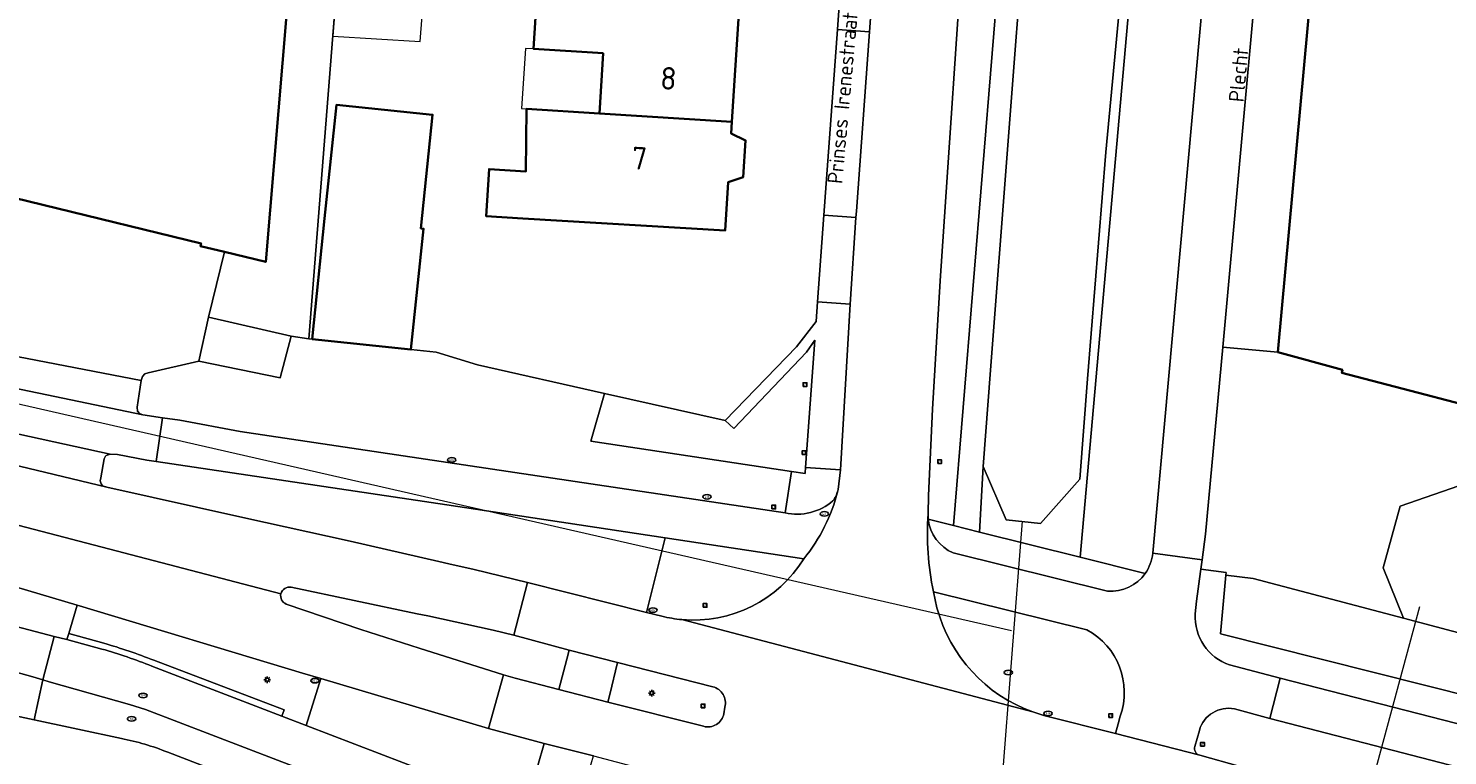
# Model space of a CAD drawing. Header units: metres. Extents: x 149984 to 156489, y 469398 to 478068.
# Tile 343 of 656: x 154304 to 154388, y 472814 to 472858. Entities that reach past the tile are written whole.
import ezdxf
from ezdxf.enums import TextEntityAlignment as Align

# ---------------------------------------------------------------- set-up
doc = ezdxf.new("R2010")
doc.units = ezdxf.units.M
doc.header["$LTSCALE"] = 0.75
for name, color, linetype, lineweight in [('B-WE-GR-BEPLANTING_CULTUUR_HEESTERS-GV', 252, 'Continuous', 18), ('B-WE-IE-MEUBILAIR-S', 252, 'Continuous', 25), ('B-WE-KW-KUNSTWERK_DUIKER-G', 6, 'Continuous', 18), ('B-WE-OG-BEBOUWING-GV', 6, 'Continuous', 35), ('B-WE-OG-BEBOUWING-T18', 1, 'Continuous', 18), ('B-WE-OG-BEBOUWING_LUIFEL-GV', 6, 'Continuous', 18), ('B-WE-OG-TERREIN_BEGROEID-GV', 252, 'Continuous', 18), ('B-WE-OG-TERREIN_ERF-GV', 252, 'Continuous', 18), ('B-WE-OG-TERREIN_OEVER-GV', 252, 'Continuous', 18), ('B-WE-OG-TOPOGRAFIE-T18', 7, 'Continuous', 18), ('B-WE-OG-WATER-GV', 252, 'Continuous', 18), ('B-WE-OG-WATER_MEER-GV', 252, 'Continuous', 18), ('B-WE-OG-WEG-GV', 252, 'Continuous', 18), ('B-WE-VH-GESLOTENVERHARDING_ASFALT-GV', 252, 'Continuous', 18), ('B-WE-VH-OPENVERHARDING_BETONSTRAATSTEEN-GV', 252, 'Continuous', 18), ('B-WE-VH-OPENVERHARDING_STRAATBAKSTEEN-GV', 252, 'Continuous', 18), ('B-WE-VH-OPENVERHARDING_TEGEL-GV', 252, 'Continuous', 18)]:
    doc.layers.add(name, color=color, linetype=linetype, lineweight=lineweight)
doc.styles.add('NLCS-ISO', font='NLCS-ISO.ttf')
doc.styles.add('NLCS-ISO-M500-T18', font='NLCS-ISO.ttf', dxfattribs={"height": 0.9})
doc.styles.add('NLCS-ISO-M750-T18', font='NLCS-ISO.ttf', dxfattribs={"height": 1.35})

# ---------------------------------------------------------------- blocks, each defined once
blk = doc.blocks.new('SIE-MEUBILAIR_BORD_VERKEER-SO')
blk.add_lwpolyline([(-0.5625, -0.5625), (0.5625, -0.5625), (0.5625, 0.5625), (-0.5625, 0.5625)], close=True)
at = {"style": 'NLCS-ISO'}
blk.add_text('vb', height=0.75, dxfattribs=at).set_placement((0, 0), align=Align.MIDDLE_CENTER)
blk = doc.blocks.new('SIE-MEUBILAIR_PAAL_LICHTMAST-SO')
for points in [[(-0.62, 0), (-1, 0)], [(-0.71, 0.71), (-0.44, 0.44)], [(0, 1), (0, 0.62)], [(0.44, 0.44), (0.71, 0.71)], [(1, 0), (0.62, 0)], [(-0.71, -0.71), (-0.44, -0.44)], [(0, -0.62), (0, -1)], [(0.44, -0.44), (0.71, -0.71)]]:
    blk.add_lwpolyline(points)
blk.add_circle((0, 0), 0.5)
blk = doc.blocks.new('SIE-MEUBILAIR_PUT_RIOOLPUT-SO')
blk.add_ellipse((0, 0), major_axis=(1.25, 0), ratio=0.54)
at = {"style": 'NLCS-ISO'}
blk.add_text('ri', height=0.75, dxfattribs=at).set_placement((-0.04, 0.07), align=Align.MIDDLE_CENTER)
blk = doc.blocks.new('SIE-MEUBILAIR_PUT_KOLK-SO')
blk.add_ellipse((0, 0), major_axis=(1.25, 0), ratio=0.54)
at = {"style": 'NLCS-ISO'}
blk.add_text('klk', height=0.75, dxfattribs=at).set_placement((0.03, 0), align=Align.MIDDLE_CENTER)
blk = doc.blocks.new('SIE-MEUBILAIR_PUT_GASPUT-SO')
blk.add_ellipse((0, 0), major_axis=(1.25, 0), ratio=0.54)
at = {"style": 'NLCS-ISO'}
blk.add_text('gas ', height=0.75, dxfattribs=at).set_placement((0.53, 0.16), align=Align.MIDDLE_CENTER)
blk = doc.blocks.new('SIE-MEUBILAIR_PUT_WATERLEIDINGPUT-SO')
blk.add_ellipse((0, 0), major_axis=(1.25, 0), ratio=0.54)
at = {"style": 'NLCS-ISO'}
blk.add_text('wl', height=0.75, dxfattribs=at).set_placement((-0.14, 0), align=Align.MIDDLE_CENTER)
blk = doc.blocks.new('SIE-MEUBILAIR_PUT_BRANDKRAAN-SO')
blk.add_ellipse((0, 0), major_axis=(1.25, 0), ratio=0.54)
at = {"style": 'NLCS-ISO'}
blk.add_text('bk', height=0.75, dxfattribs=at).set_placement((0.03, 0), align=Align.MIDDLE_CENTER)

msp = doc.modelspace()

# ---------------------------------------------------------------- linework, layer by layer
at = {"layer": 'B-WE-GR-BEPLANTING_CULTUUR_HEESTERS-GV', "flags": 128}
msp.add_lwpolyline([(154382.996, 472889.643), (154379.811, 472889.997), (154379.099, 472883.472), (154375.018, 472838.812), (154378.309, 472838.511)], close=True, dxfattribs=at)
for points in [[(154350.038, 472831.301), (154350.061, 472831.613), (154350.614, 472839.23), (154350.124, 472838.516), (154345.765, 472833.953), (154345.25, 472834.416), (154338.035, 472836.045), (154337.208, 472833.177), (154349.211, 472831.373)], [(154349.211, 472831.373), (154350.031, 472831.26)]]:
    msp.add_lwpolyline(points, dxfattribs=at)
at = {"layer": 'B-WE-GR-BEPLANTING_CULTUUR_HEESTERS-GV'}
msp.add_lwpolyline([(154350.031, 472831.26, 0.027756), (154350.038, 472831.301)], format="xyb", dxfattribs=at)
at = {"layer": 'B-WE-KW-KUNSTWERK_DUIKER-G', "flags": 128}
for points in [[(154362.38, 472821.836), (154271.42, 472842.589)], [(154360.566, 472796.663), (154363.033, 472828.398)], [(154378.609, 472792.968), (154386.821, 472823.29)]]:
    msp.add_lwpolyline(points, dxfattribs=at)
at = {"layer": 'B-WE-OG-BEBOUWING-GV', "flags": 128}
msp.add_lwpolyline([(154388.494, 472889.11), (154386.623, 472889.279), (154386.634, 472889.391), (154386.313, 472889.421), (154386.303, 472889.311), (154382.996, 472889.643), (154378.309, 472838.511), (154382.184, 472837.446), (154382.152, 472837.27), (154393.45, 472834.318)], dxfattribs=at)
for points in [[(154287.122, 472851.428), (154294.924, 472849.541), (154294.944, 472849.627), (154294.946, 472849.627), (154313.894, 472845.009), (154313.854, 472844.857), (154315.304, 472844.502), (154317.765, 472843.902), (154319.518, 472864.846), (154314.493, 472865.869), (154314.943, 472871.119), (154306.78, 472873.135), (154307.32, 472878.595), (154296.283, 472881.371), (154294.052, 472875.945), (154291.879, 472870.657), (154290.269, 472864.064), (154289.315, 472864.455), (154288.094, 472861.506), (154288.572, 472861.399), (154288.629, 472861.572), (154289.538, 472861.343)], [(154337.725, 472852.784), (154345.659, 472852.292), (154346.061, 472858.765), (154333.961, 472859.466), (154333.787, 472856.641), (154337.948, 472856.383)], [(154320.546, 472839.282), (154326.45, 472838.663), (154327.205, 472845.892), (154327.051, 472845.908), (154327.752, 472852.706), (154321.992, 472853.3), (154321.291, 472846.505)], [(154337.725, 472852.784), (154333.359, 472853.054), (154333.331, 472849.315), (154331.129, 472849.457), (154330.961, 472846.642), (154333.157, 472846.511), (154345.255, 472845.79), (154345.435, 472848.684), (154346.335, 472848.979), (154346.471, 472851.175), (154345.615, 472851.579), (154345.659, 472852.292)]]:
    msp.add_lwpolyline(points, close=True, dxfattribs=at)
at = {"layer": 'B-WE-OG-BEBOUWING_LUIFEL-GV', "flags": 128}
for points in [[(154322.006, 472860.246), (154321.79, 472857.412), (154327, 472857.09), (154327.216, 472859.924)], [(154333.787, 472856.641), (154333.3, 472856.671), (154333.077, 472853.071), (154333.359, 472853.054), (154337.725, 472852.784), (154337.948, 472856.383)]]:
    msp.add_lwpolyline(points, close=True, dxfattribs=at)
at = {"layer": 'B-WE-OG-TERREIN_BEGROEID-GV', "flags": 128}
for points in [[(154357.403, 472828.517), (154358.912, 472828.14), (154364.118, 472891.678), (154368.184, 472894.628), (154369.253, 472899.72), (154367.628, 472900.159)], [(154370.836, 472826.497), (154375.994, 472883.732), (154377.448, 472897.506), (154369.253, 472899.72), (154368.184, 472894.628), (154370.373, 472894.372), (154372.261, 472891.212), (154366.492, 472826.247)], [(154364.456, 472898.571), (154363.878, 472896.772), (154362.373, 472896.888), (154362.211, 472894.793), (154359.924, 472868.998), (154359.657, 472865.525), (154358.116, 472842.779), (154357.666, 472835.099), (154357.415, 472829.93), (154357.389, 472828.834)], [(154341.661, 472827.414), (154340.555, 472822.943), (154341.472, 472822.715)], [(154349.966, 472826.157), (154341.661, 472827.414)], [(154366.492, 472826.247), (154370.381, 472825.276)], [(154366.894, 472821.899), (154357.709, 472824.181), (154357.925, 472823.225)], [(154309.128, 472815.406), (154303.917, 472816.521), (154301.474, 472817.044), (154302.064, 472814.67), (154303.216, 472807.872), (154300.551, 472796.77)], [(154363.656, 472816.991), (154364.311, 472816.783), (154368.603, 472815.695)], [(154368.603, 472815.695), (154368.769, 472816.281), (154368.884, 472816.734)], [(154440.346, 472797.496), (154437.289, 472799.035), (154433.944, 472800.561), (154430.6, 472801.881), (154426.379, 472803.513), (154422.681, 472804.804), (154419.522, 472805.766), (154415.745, 472806.939), (154411.35, 472808.069), (154407.438, 472809.046), (154403.528, 472810.038), (154399.649, 472811.023), (154395.725, 472812.019), (154389.171, 472813.665), (154377.834, 472816.61), (154375.726, 472817.172)], [(154373.622, 472815.892), (154373.351, 472814.928)], [(154330.921, 472807.281), (154317.8, 472812.305), (154311.904, 472814.586)], [(154373.64, 472814.4), (154373.646, 472814.399), (154376.071, 472813.729), (154379.364, 472812.885), (154379.842, 472812.751), (154386.93, 472810.84), (154392.16, 472809.498), (154432.668, 472795.084), (154438.015, 472792.366), (154442.372, 472789.812), (154446.041, 472787.384), (154449.494, 472784.795), (154452.194, 472782.435), (154473.318, 472760.783), (154477.243, 472756.721), (154478.544, 472755.563)]]:
    msp.add_lwpolyline(points, dxfattribs=at)
for points in [[(154193.852, 472851.329), (154193.843, 472850.271), (154194.986, 472850.013), (154209.968, 472846.335), (154210.144, 472846.292), (154214.811, 472845.063), (154280.847, 472827.883), (154305.116, 472821.508), (154305.876, 472821.317), (154305.977, 472821.684), (154306.475, 472823.387), (154289.3, 472828.473), (154214.658, 472847.849), (154205.707, 472849.948), (154202.239, 472850.639)], [(154375.21, 472825.182), (154376.831, 472824.965), (154385.826, 472822.605), (154384.617, 472825.605), (154385.634, 472829.296), (154395.699, 472832.781), (154393.222, 472833.445), (154393.45, 472834.318), (154382.152, 472837.27), (154382.184, 472837.446), (154378.309, 472838.511), (154375.018, 472838.812), (154373.995, 472827.617), (154373.785, 472826.092), (154373.709, 472825.536), (154375.223, 472825.328)], [(154334.425, 472815.104), (154331.085, 472816.003), (154321.072, 472818.986), (154320.194, 472816.182), (154333.285, 472811.159)]]:
    msp.add_lwpolyline(points, close=True, dxfattribs=at)
at = {"layer": 'B-WE-OG-TERREIN_BEGROEID-GV'}
for points in [[(154357.389, 472828.834, 0.031623), (154357.403, 472828.517)], [(154342.665, 472822.514, 0.28342), (154349.966, 472826.157)], [(154370.381, 472825.276, 0.130154), (154370.836, 472826.497)], [(154341.472, 472822.715, 0.03927), (154342.665, 472822.514)], [(154357.925, 472823.225, 0.246299), (154363.656, 472816.991)], [(154368.884, 472816.734, 0.370206), (154366.894, 472821.899)], [(154375.726, 472817.172, 0.393594), (154373.622, 472815.892)], [(154311.904, 472814.586, 0.046128), (154309.128, 472815.406)], [(154373.351, 472814.928, 0.429726), (154373.64, 472814.4)]]:
    msp.add_lwpolyline(points, format="xyb", dxfattribs=at)
at = {"layer": 'B-WE-OG-TERREIN_ERF-GV', "flags": 128}
for points in [[(154296.283, 472881.371), (154307.32, 472878.595), (154306.78, 472873.135), (154314.943, 472871.119), (154314.493, 472865.869), (154319.518, 472864.846), (154317.765, 472843.902), (154315.304, 472844.502), (154314.348, 472840.606), (154319.296, 472839.458), (154320.344, 472839.303), (154322.006, 472860.246), (154322.352, 472864.791), (154329.182, 472864.369), (154328.916, 472865.9), (154327.916, 472866.285), (154327.018, 472866.893), (154326.639, 472867.501), (154326.466, 472868.008), (154326.366, 472868.572), (154327.041, 472870.779), (154328.12, 472874.307), (154327.641, 472874.447), (154296.354, 472882.542)], [(154345.659, 472852.292), (154345.615, 472851.579), (154346.471, 472851.175), (154346.335, 472848.979), (154345.435, 472848.684), (154345.255, 472845.79), (154333.157, 472846.511), (154330.961, 472846.642), (154331.129, 472849.457), (154333.331, 472849.315), (154333.359, 472853.054), (154337.725, 472852.784), (154337.948, 472856.383), (154333.787, 472856.641), (154333.961, 472859.466), (154346.061, 472858.765)]]:
    msp.add_lwpolyline(points, close=True, dxfattribs=at)
msp.add_lwpolyline([(154322.006, 472860.246), (154320.344, 472839.303), (154320.546, 472839.282), (154321.291, 472846.505), (154321.992, 472853.3), (154327.752, 472852.706), (154327.051, 472845.908), (154327.205, 472845.892), (154326.45, 472838.663), (154327.954, 472838.505), (154330.445, 472837.759), (154338.035, 472836.045), (154345.25, 472834.416), (154349.514, 472838.837), (154350.696, 472840.352), (154350.78, 472841.514), (154351.157, 472846.698), (154351.964, 472857.807), (154352.19, 472860.91)], dxfattribs=at)
at = {"layer": 'B-WE-OG-TERREIN_OEVER-GV', "flags": 128}
for points in [[(154358.912, 472828.14), (154360.477, 472827.749), (154360.683, 472831.666), (154361.127, 472837.436), (154364.26, 472878.08), (154365.233, 472887.632), (154365.557, 472890.978), (154367.839, 472893.158), (154368.184, 472894.628), (154364.118, 472891.678)], [(154366.492, 472826.247), (154372.261, 472891.212), (154370.373, 472894.372), (154368.184, 472894.628), (154367.839, 472893.158), (154369.557, 472892.957), (154371.557, 472890.276), (154371.259, 472887.083), (154369.882, 472870.151), (154368.026, 472850.469), (154366.928, 472836.912), (154366.48, 472830.907), (154364.123, 472828.269), (154362.073, 472828.481), (154360.683, 472831.666), (154360.477, 472827.749)]]:
    msp.add_lwpolyline(points, close=True, dxfattribs=at)
at = {"layer": 'B-WE-OG-WATER-GV', "flags": 128}
msp.add_lwpolyline([(154360.683, 472831.666), (154362.073, 472828.481), (154364.123, 472828.269), (154366.48, 472830.907), (154366.928, 472836.912), (154368.026, 472850.469), (154369.882, 472870.151), (154371.259, 472887.083), (154371.557, 472890.276), (154369.557, 472892.957), (154367.839, 472893.158), (154365.557, 472890.978), (154365.233, 472887.632), (154364.26, 472878.08), (154361.127, 472837.436)], close=True, dxfattribs=at)
at = {"layer": 'B-WE-OG-WATER_MEER-GV', "flags": 128}
msp.add_lwpolyline([(154395.699, 472832.781), (154385.634, 472829.296), (154384.617, 472825.605), (154385.826, 472822.605), (154423.491, 472812.619)], dxfattribs=at)
at = {"layer": 'B-WE-OG-WEG-GV', "flags": 128}
msp.add_lwpolyline([(154423.491, 472812.619), (154385.826, 472822.605), (154376.831, 472824.965), (154375.21, 472825.182), (154374.89, 472821.659), (154396.286, 472816.272)], dxfattribs=at)
at = {"layer": 'B-WE-VH-GESLOTENVERHARDING_ASFALT-GV', "flags": 128}
for points in [[(154319.29, 472824.445), (154326.832, 472822.868), (154327.472, 472822.738), (154331.381, 472821.885), (154332.605, 472821.592), (154333.419, 472824.738), (154330.229, 472825.509), (154328.714, 472825.856), (154328.114, 472825.993), (154322.818, 472827.215), (154316.399, 472828.629), (154308.262, 472830.429), (154284.685, 472836.094), (154283.542, 472836.415), (154270.336, 472839.832), (154263.617, 472841.603), (154243.118, 472846.95), (154216.369, 472853.934), (154203.174, 472857.375), (154195.598, 472859.797), (154192.836, 472860.68), (154188.798, 472861.895), (154186.082, 472862.649)], [(154318.675, 472824.066), (154215.339, 472851.026), (154209.448, 472852.421), (154194.092, 472856.158)], [(154194.092, 472856.158), (154209.448, 472852.421), (154215.339, 472851.026), (154318.675, 472824.066)], [(154193.852, 472851.329), (154202.239, 472850.639), (154205.707, 472849.948), (154214.658, 472847.849), (154289.3, 472828.473), (154306.475, 472823.387), (154306.622, 472823.343), (154319.971, 472819.314), (154321.072, 472818.986), (154331.085, 472816.003), (154331.99, 472819.208), (154326.946, 472820.805), (154323.453, 472821.921), (154318.992, 472823.446)], [(154341.472, 472822.715), (154340.555, 472822.943), (154333.419, 472824.738), (154332.605, 472821.592), (154335.918, 472820.69), (154338.813, 472819.944), (154344.515, 472818.494)], [(154363.838, 472813.462), (154367.649, 472812.491), (154367.661, 472812.488), (154372.654, 472811.195), (154375.29, 472810.512), (154376.071, 472813.729), (154373.646, 472814.399), (154373.64, 472814.4), (154368.603, 472815.695), (154364.311, 472816.783), (154363.656, 472816.991), (154342.665, 472822.514)], [(154343.954, 472816.134), (154338.236, 472817.579), (154335.294, 472818.331), (154332.685, 472819.003), (154331.99, 472819.208), (154331.085, 472816.003)], [(154389.719, 472816.125), (154378.459, 472819.005), (154377.834, 472816.61), (154389.171, 472813.665)], [(154345.241, 472817.288), (154345.17, 472816.886)], [(154331.085, 472816.003), (154334.425, 472815.104), (154337.372, 472814.363), (154345.211, 472812.294), (154345.572, 472812.18), (154348.318, 472811.496), (154351.027, 472810.785), (154365.406, 472806.996), (154365.669, 472806.973), (154366.084, 472806.88), (154366.116, 472806.871), (154371.56, 472805.413), (154371.572, 472805.41), (154373.926, 472804.843), (154374.709, 472808.067), (154372.115, 472808.736), (154372.105, 472808.739), (154367.072, 472810.077), (154363.18, 472811.112)]]:
    msp.add_lwpolyline(points, dxfattribs=at)
for points in [[(154310.423, 472834.769), (154297.848, 472837.372), (154292.522, 472838.506), (154277.185, 472842.205), (154267.237, 472844.718), (154266.519, 472842.128), (154268.499, 472841.603), (154273.34, 472840.317), (154283.797, 472837.816), (154284.648, 472837.664), (154284.944, 472837.557), (154308.467, 472832.401), (154308.894, 472832.385), (154310.653, 472832.058), (154311.205, 472831.964), (154311.599, 472834.591)], [(154307.892, 472830.996), (154308.097, 472832.138), (154308.179, 472832.295), (154308.229, 472832.336), (154308.467, 472832.401), (154284.944, 472837.557), (154285.055, 472837.491), (154285.178, 472837.388), (154285.272, 472837.282), (154285.318, 472837.097), (154285.309, 472836.953), (154285.198, 472836.41), (154285.104, 472836.279), (154285.05, 472836.209), (154284.985, 472836.143), (154284.878, 472836.106), (154284.685, 472836.094), (154308.262, 472830.429), (154308.007, 472830.519), (154307.925, 472830.643), (154307.859, 472830.823)]]:
    msp.add_lwpolyline(points, close=True, dxfattribs=at)
at = {"layer": 'B-WE-VH-GESLOTENVERHARDING_ASFALT-GV'}
for points in [[(154318.675, 472824.066, -0.404552), (154319.29, 472824.445)], [(154318.992, 472823.446, -0.382797), (154318.675, 472824.066)], [(154342.665, 472822.514, -0.03927), (154341.472, 472822.715)], [(154344.515, 472818.494, -0.414229), (154345.241, 472817.288)], [(154345.17, 472816.886, -0.440983), (154343.954, 472816.134)]]:
    msp.add_lwpolyline(points, format="xyb", dxfattribs=at)
at = {"layer": 'B-WE-VH-OPENVERHARDING_BETONSTRAATSTEEN-GV', "flags": 128}
for points in [[(154377.735, 472900.226), (154377.448, 472897.506), (154375.994, 472883.732), (154370.836, 472826.497)], [(154370.836, 472826.497), (154373.785, 472826.092), (154373.995, 472827.617), (154375.018, 472838.812), (154379.099, 472883.472), (154379.811, 472889.997), (154380.547, 472896.743), (154380.739, 472898.5), (154380.849, 472899.739)], [(154292.633, 472840.232), (154310.304, 472836.819), (154310.403, 472837.058), (154310.534, 472837.206), (154310.723, 472837.271), (154313.764, 472837.978), (154314.348, 472840.606), (154315.304, 472844.502), (154313.854, 472844.857), (154313.894, 472845.009), (154294.946, 472849.627)], [(154348.833, 472828.892), (154328.659, 472831.909), (154316.239, 472833.768), (154312.62, 472834.437), (154311.599, 472834.591), (154311.205, 472831.964), (154328.603, 472829.37), (154341.661, 472827.414)], [(154350.031, 472831.26), (154349.211, 472831.373), (154348.833, 472828.892)], [(154351.986, 472830.21), (154352.007, 472830.298), (154352.145, 472831.467), (154350.061, 472831.613), (154350.038, 472831.301)], [(154341.661, 472827.414), (154349.966, 472826.157)], [(154368.132, 472824.212), (154358.896, 472826.507)], [(154373.371, 472822.858), (154373.446, 472823.624), (154373.688, 472825.385), (154373.709, 472825.536), (154373.785, 472826.092), (154370.836, 472826.497)], [(154323.453, 472821.921), (154326.946, 472820.805), (154331.99, 472819.208), (154332.685, 472819.003), (154335.294, 472818.331), (154335.77, 472820.147), (154335.918, 472820.69), (154332.605, 472821.592), (154331.381, 472821.885), (154327.472, 472822.738), (154326.832, 472822.868), (154319.29, 472824.445)], [(154357.709, 472824.181), (154366.894, 472821.899)], [(154318.992, 472823.446), (154323.453, 472821.921)], [(154307.963, 472820.756), (154305.876, 472821.317), (154305.116, 472821.508), (154304.429, 472818.913), (154304.803, 472818.79), (154309.622, 472817.446), (154310.572, 472817.14), (154318.47, 472814.118), (154332.015, 472808.932), (154336.512, 472807.177)], [(154344.515, 472818.494), (154338.813, 472819.944), (154338.354, 472818.033), (154338.236, 472817.579)], [(154336.121, 472810.069), (154333.285, 472811.159), (154320.194, 472816.182), (154318.734, 472816.746), (154310.958, 472819.732)], [(154375.726, 472817.172), (154377.834, 472816.61), (154378.459, 472819.005), (154375.433, 472819.803)], [(154338.236, 472817.579), (154343.954, 472816.134)], [(154345.17, 472816.886), (154345.241, 472817.288)], [(154368.884, 472816.734), (154368.769, 472816.281), (154368.603, 472815.695), (154373.64, 472814.4)], [(154373.351, 472814.928), (154373.622, 472815.892)]]:
    msp.add_lwpolyline(points, dxfattribs=at)
for points in [[(154352.19, 472860.91), (154351.964, 472857.807), (154353.879, 472857.668), (154354.222, 472862.407), (154352.319, 472862.545)], [(154209.287, 472843.848), (154297.98, 472820.717), (154303.835, 472819.085), (154304.429, 472818.913), (154305.116, 472821.508), (154280.847, 472827.883), (154214.811, 472845.063), (154210.144, 472846.292), (154209.968, 472846.335)], [(154352.728, 472841.383), (154353.078, 472846.569), (154351.157, 472846.698), (154350.78, 472841.514)], [(154297.848, 472837.372), (154310.423, 472834.769), (154310.214, 472834.834), (154310.103, 472834.986), (154310.082, 472835.225), (154310.304, 472836.819), (154292.633, 472840.232), (154292.444, 472840.224), (154291.293, 472840.52), (154282.852, 472842.62), (154282.679, 472842.657), (154282.617, 472842.71), (154277.633, 472843.952), (154277.185, 472842.205), (154292.522, 472838.506)], [(154313.764, 472837.978), (154318.63, 472836.967), (154319.296, 472839.458), (154314.348, 472840.606)]]:
    msp.add_lwpolyline(points, close=True, dxfattribs=at)
at = {"layer": 'B-WE-VH-OPENVERHARDING_BETONSTRAATSTEEN-GV'}
for points in [[(154350.038, 472831.301, -0.027756), (154350.031, 472831.26)], [(154349.966, 472826.157, 0.109125), (154351.986, 472830.21)], [(154351.699, 472829.61, 0.088754), (154351.986, 472830.21)], [(154351.986, 472830.21, -0.088754), (154351.699, 472829.61)], [(154348.833, 472828.892, 0.230997), (154351.699, 472829.61)], [(154351.699, 472829.61, -0.230997), (154348.833, 472828.892)], [(154357.389, 472828.834, 0.067047), (154357.709, 472824.181)], [(154357.403, 472828.517, -0.031623), (154357.389, 472828.834)], [(154358.896, 472826.507, -0.273184), (154357.403, 472828.517)], [(154370.836, 472826.497, -0.130154), (154370.381, 472825.276)], [(154370.381, 472825.276, -0.26159), (154368.132, 472824.212)], [(154319.29, 472824.445, 0.404552), (154318.675, 472824.066)], [(154318.675, 472824.066, 0.382797), (154318.992, 472823.446)], [(154375.433, 472819.803, -0.334714), (154373.371, 472822.858)], [(154366.894, 472821.899, -0.370206), (154368.884, 472816.734)], [(154310.958, 472819.732, 0.023481), (154307.963, 472820.756)], [(154345.241, 472817.288, 0.414229), (154344.515, 472818.494)], [(154343.954, 472816.134, 0.440983), (154345.17, 472816.886)], [(154373.622, 472815.892, -0.393594), (154375.726, 472817.172)], [(154373.64, 472814.4, -0.429726), (154373.351, 472814.928)]]:
    msp.add_lwpolyline(points, format="xyb", dxfattribs=at)
at = {"layer": 'B-WE-VH-OPENVERHARDING_STRAATBAKSTEEN-GV', "flags": 128}
for points in [[(154357.389, 472828.834), (154357.415, 472829.93), (154357.666, 472835.099), (154358.116, 472842.779), (154359.657, 472865.525), (154359.924, 472868.998), (154362.211, 472894.793), (154362.373, 472896.888), (154362.493, 472898.436), (154362.642, 472899.889), (154363.418, 472907.303), (154358.092, 472907.832), (154357.658, 472903.767), (154355.127, 472876.843), (154354.816, 472872.849), (154354.319, 472865.889), (154354.222, 472862.407), (154353.879, 472857.668), (154353.103, 472846.946), (154353.078, 472846.569), (154352.728, 472841.383), (154352.145, 472831.467), (154352.007, 472830.298), (154351.986, 472830.21)], [(154357.925, 472823.225), (154357.709, 472824.181)], [(154342.665, 472822.514), (154363.656, 472816.991)]]:
    msp.add_lwpolyline(points, dxfattribs=at)
at = {"layer": 'B-WE-VH-OPENVERHARDING_STRAATBAKSTEEN-GV'}
for points in [[(154351.986, 472830.21, -0.109125), (154349.966, 472826.157)], [(154357.709, 472824.181, -0.067047), (154357.389, 472828.834)], [(154349.966, 472826.157, -0.28342), (154342.665, 472822.514)], [(154363.656, 472816.991, -0.246299), (154357.925, 472823.225)]]:
    msp.add_lwpolyline(points, format="xyb", dxfattribs=at)
at = {"layer": 'B-WE-VH-OPENVERHARDING_TEGEL-GV', "flags": 128}
for points in [[(154351.964, 472857.807), (154351.157, 472846.698), (154353.078, 472846.569), (154353.103, 472846.946), (154353.879, 472857.668)], [(154350.061, 472831.613), (154352.145, 472831.467), (154352.728, 472841.383), (154350.78, 472841.514), (154350.696, 472840.352), (154349.514, 472838.837), (154345.25, 472834.416), (154345.765, 472833.953), (154350.124, 472838.516), (154350.614, 472839.23)], [(154310.423, 472834.769), (154311.599, 472834.591), (154312.62, 472834.437), (154316.239, 472833.768), (154328.659, 472831.909), (154348.833, 472828.892), (154349.211, 472831.373), (154337.208, 472833.177), (154338.035, 472836.045), (154330.445, 472837.759), (154327.954, 472838.505), (154326.45, 472838.663), (154320.546, 472839.282), (154320.344, 472839.303), (154319.296, 472839.458), (154318.63, 472836.967), (154313.764, 472837.978), (154310.723, 472837.271), (154310.534, 472837.206), (154310.403, 472837.058), (154310.304, 472836.819), (154310.082, 472835.225), (154310.103, 472834.986), (154310.214, 472834.834)], [(154308.262, 472830.429), (154316.399, 472828.629), (154322.818, 472827.215), (154328.114, 472825.993), (154328.714, 472825.856), (154330.229, 472825.509), (154333.419, 472824.738), (154340.555, 472822.943), (154341.661, 472827.414), (154328.603, 472829.37), (154311.205, 472831.964), (154310.653, 472832.058), (154308.894, 472832.385), (154308.467, 472832.401), (154308.229, 472832.336), (154308.179, 472832.295), (154308.097, 472832.138), (154307.892, 472830.996), (154307.859, 472830.823), (154307.925, 472830.643), (154308.007, 472830.519)], [(154335.294, 472818.331), (154338.236, 472817.579), (154338.354, 472818.033), (154338.813, 472819.944), (154335.918, 472820.69), (154335.77, 472820.147)], [(154333.285, 472811.159), (154336.121, 472810.069), (154337.372, 472814.363), (154334.425, 472815.104)]]:
    msp.add_lwpolyline(points, close=True, dxfattribs=at)
for points in [[(154245.017, 472831.791), (154250.511, 472830.371), (154256.099, 472828.926), (154263.704, 472826.96), (154264.977, 472826.631), (154272.303, 472824.739), (154277.814, 472823.315), (154283.53, 472821.839), (154286.353, 472821.11), (154289.068, 472820.409), (154294.268, 472819.066), (154299.841, 472817.627), (154301.431, 472817.216), (154301.474, 472817.044), (154303.917, 472816.521), (154304.429, 472818.913), (154303.835, 472819.085), (154297.98, 472820.717), (154209.287, 472843.848), (154206.48, 472844.58)], [(154370.381, 472825.276), (154366.492, 472826.247), (154360.477, 472827.749), (154358.912, 472828.14), (154357.403, 472828.517)], [(154358.896, 472826.507), (154368.132, 472824.212)], [(154450.4, 472796.479), (154449.239, 472797.267), (154446.16, 472799.197), (154444.653, 472800.117), (154438.546, 472803.292), (154433.359, 472805.512), (154431.027, 472806.452), (154428.192, 472807.499), (154425.293, 472808.52), (154421.09, 472809.783), (154417.628, 472810.866), (154412.819, 472812.113), (154396.286, 472816.272), (154374.89, 472821.659), (154375.21, 472825.182), (154375.223, 472825.328), (154373.709, 472825.536), (154373.688, 472825.385), (154373.446, 472823.624), (154373.371, 472822.858)], [(154311.068, 472820.086), (154318.877, 472817.117), (154318.734, 472816.746), (154320.194, 472816.182), (154321.072, 472818.986), (154319.971, 472819.314), (154306.622, 472823.343), (154306.475, 472823.387), (154305.977, 472821.684), (154308.082, 472821.106)], [(154308.082, 472821.106), (154305.977, 472821.684), (154305.876, 472821.317), (154307.963, 472820.756)], [(154310.958, 472819.732), (154318.734, 472816.746), (154318.877, 472817.117), (154311.068, 472820.086)], [(154375.433, 472819.803), (154378.459, 472819.005), (154389.719, 472816.125), (154395.851, 472814.564), (154402.45, 472812.907), (154412.377, 472810.407), (154417.102, 472809.184), (154420.564, 472808.101), (154424.708, 472806.858), (154427.607, 472805.837), (154430.368, 472804.818), (154432.7, 472803.878), (154437.733, 472801.728)], [(154336.512, 472807.177), (154332.015, 472808.932), (154318.47, 472814.118), (154310.572, 472817.14), (154309.622, 472817.446), (154304.803, 472818.79), (154304.429, 472818.913), (154303.917, 472816.521)], [(154303.917, 472816.521), (154309.128, 472815.406)], [(154311.904, 472814.586), (154317.8, 472812.305), (154330.921, 472807.281)]]:
    msp.add_lwpolyline(points, dxfattribs=at)
at = {"layer": 'B-WE-VH-OPENVERHARDING_TEGEL-GV'}
for points in [[(154357.403, 472828.517, 0.273184), (154358.896, 472826.507)], [(154368.132, 472824.212, 0.26159), (154370.381, 472825.276)], [(154373.371, 472822.858, 0.334714), (154375.433, 472819.803)], [(154308.082, 472821.106, -0.022852), (154311.068, 472820.086)], [(154311.068, 472820.086, 0.022852), (154308.082, 472821.106)], [(154307.963, 472820.756, -0.023481), (154310.958, 472819.732)], [(154309.128, 472815.406, -0.046128), (154311.904, 472814.586)]]:
    msp.add_lwpolyline(points, format="xyb", dxfattribs=at)

# ---------------------------------------------------------------- block references
at = {"layer": 'B-WE-IE-MEUBILAIR-S', "xscale": 0.2, "yscale": 0.2, "zscale": 0.2}
for name, p in [('SIE-MEUBILAIR_BORD_VERKEER-SO', (154350.028, 472836.568)), ('SIE-MEUBILAIR_PUT_KOLK-SO', (154328.896, 472832.065)), ('SIE-MEUBILAIR_BORD_VERKEER-SO', (154349.972, 472832.497)), ('SIE-MEUBILAIR_BORD_VERKEER-SO', (154358.082, 472831.963)), ('SIE-MEUBILAIR_PUT_KOLK-SO', (154344.167, 472829.861)), ('SIE-MEUBILAIR_BORD_VERKEER-SO', (154348.16, 472829.25)), ('SIE-MEUBILAIR_PUT_WATERLEIDINGPUT-SO', (154351.191, 472828.836)), ('SIE-MEUBILAIR_BORD_VERKEER-SO', (154344.047, 472823.364)), ('SIE-MEUBILAIR_PUT_KOLK-SO', (154340.928, 472823.084)), ('SIE-MEUBILAIR_PAAL_LICHTMAST-SO', (154317.86, 472818.916)), ('SIE-MEUBILAIR_PUT_RIOOLPUT-SO', (154362.2, 472819.353)), ('SIE-MEUBILAIR_PUT_KOLK-SO', (154320.708, 472818.859)), ('SIE-MEUBILAIR_PAAL_LICHTMAST-SO', (154340.859, 472818.118)), ('SIE-MEUBILAIR_PUT_GASPUT-SO', (154310.429, 472817.981)), ('SIE-MEUBILAIR_BORD_VERKEER-SO', (154343.931, 472817.354)), ('SIE-MEUBILAIR_PUT_BRANDKRAAN-SO', (154309.739, 472816.58)), ('SIE-MEUBILAIR_PUT_KOLK-SO', (154364.573, 472816.897)), ('SIE-MEUBILAIR_BORD_VERKEER-SO', (154368.32, 472816.774)), ('SIE-MEUBILAIR_BORD_VERKEER-SO', (154373.808, 472815.061))]:
    msp.add_blockref(name, p, dxfattribs=at)

# ---------------------------------------------------------------- texts
at = {"layer": 'B-WE-OG-BEBOUWING-T18', "style": 'NLCS-ISO-M750-T18'}
for s, rotation, p in [('8', 356.5, (154341.863, 472854.885)), ('7', 356.7, (154340.125, 472850.103))]:
    msp.add_text(s, height=1.35, rotation=rotation, dxfattribs=at).set_placement(p, align=Align.MIDDLE)
at = {"layer": 'B-WE-OG-TOPOGRAFIE-T18', "style": 'NLCS-ISO-M500-T18'}
for s, p in [('Prinses Irenestraat', (154352.278, 472853.713)), ('Plecht', (154375.966, 472855.087))]:
    msp.add_text(s, height=0.9, rotation=84.8, dxfattribs=at).set_placement(p, align=Align.MIDDLE)

doc.saveas('drawing.dxf')
